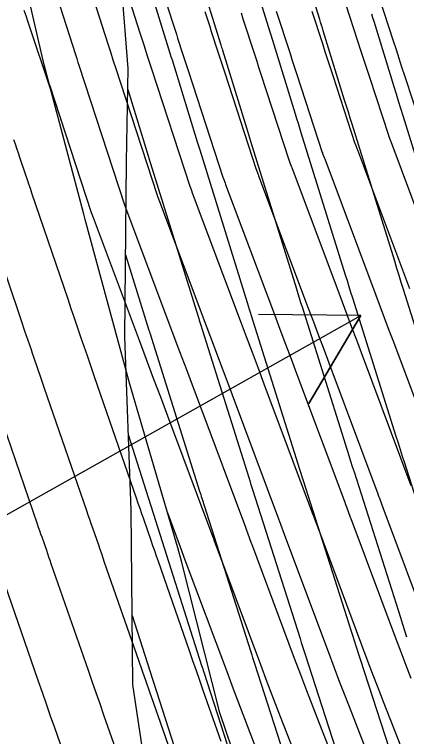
# Model space of a CAD drawing. Extents: x 954385 to 988206, y 1868364 to 1924553.
# Drawn here: x 957776.02 to 957799, y 1919566.29 to 1919608.65 of the extents above; entities that cross this region are included whole.
import ezdxf

# ---------------------------------------------------------------- set-up
doc = ezdxf.new("R2010")
doc.units = 0
for name, color, linetype in [('13', 7, 'Continuous'), ('16', 7, 'Continuous'), ('22', 7, 'Continuous'), ('24', 7, 'Continuous'), ('26', 7, 'Continuous'), ('6', 7, 'Continuous'), ('7', 7, 'Continuous')]:
    doc.layers.add(name, color=color, linetype=linetype)

msp = doc.modelspace()

# ---------------------------------------------------------------- linework, layer by layer
at = {"layer": '13'}
for points in [[(957782.422, 1919617.154), (957785.286, 1919608.194), (957785.361, 1919607.958), (957785.437, 1919607.723), (957785.513, 1919607.488), (957785.589, 1919607.252), (957785.894, 1919606.311), (957785.97, 1919606.076), (957786.047, 1919605.841), (957786.123, 1919605.605), (957786.2, 1919605.37), (957788.259, 1919599.053), (957788.265, 1919599.036), (957788.271, 1919599.019), (957788.367, 1919598.763), (957788.4, 1919598.675), (957791.259, 1919591.048), (957791.584, 1919590.182), (957791.908, 1919589.316), (957792.232, 1919588.45), (957792.556, 1919587.584), (957795.38, 1919580.035), (957795.431, 1919579.898), (957795.483, 1919579.76), (957795.706, 1919579.164), (957795.735, 1919579.086), (957798.369, 1919572.028), (957798.66, 1919571.253), (957798.953, 1919570.479), (957799.25, 1919569.706)], [(957798.686, 1919565.683), (957797.659, 1919568.316), (957797.337, 1919569.147), (957797.017, 1919569.98), (957796.701, 1919570.814), (957796.387, 1919571.649), (957793.794, 1919578.597), (957793.763, 1919578.681), (957793.55, 1919579.251), (957793.495, 1919579.399), (957793.439, 1919579.547), (957790.665, 1919586.963), (957790.319, 1919587.89), (957789.971, 1919588.817), (957789.624, 1919589.745), (957789.277, 1919590.672), (957786.465, 1919598.172), (957786.418, 1919598.297), (957786.333, 1919598.524), (957786.328, 1919598.537), (957786.324, 1919598.55), (957784.074, 1919605.451), (957784.017, 1919605.627), (957783.96, 1919605.802), (957783.902, 1919605.978), (957783.845, 1919606.154), (957783.617, 1919606.858), (957783.56, 1919607.034), (957783.503, 1919607.21), (957783.447, 1919607.386), (957783.39, 1919607.563), (957780.491, 1919616.634)], [(957776.701, 1919615.369), (957779.6, 1919606.3), (957779.618, 1919606.242), (957779.637, 1919606.185), (957779.655, 1919606.128), (957779.674, 1919606.07), (957779.748, 1919605.841), (957779.767, 1919605.784), (957779.785, 1919605.726), (957779.804, 1919605.669), (957779.823, 1919605.612), (957782.453, 1919597.543), (957782.456, 1919597.534), (957782.555, 1919597.272), (957782.594, 1919597.166), (957785.311, 1919589.919), (957785.705, 1919588.869), (957786.098, 1919587.819), (957786.491, 1919586.77), (957786.884, 1919585.72), (957789.558, 1919578.569), (957789.621, 1919578.401), (957789.684, 1919578.232), (957789.905, 1919577.641), (957789.913, 1919577.619), (957792.424, 1919570.892), (957792.783, 1919569.936), (957793.144, 1919568.983), (957793.51, 1919568.03), (957793.879, 1919567.079), (957796.06, 1919561.483)], [(957778.838, 1919615.243), (957781.495, 1919606.931), (957781.533, 1919606.814), (957781.57, 1919606.698), (957781.608, 1919606.581), (957781.645, 1919606.464), (957781.797, 1919605.998), (957781.835, 1919605.881), (957781.872, 1919605.764), (957781.91, 1919605.648), (957781.948, 1919605.531), (957784.388, 1919598.046), (957784.393, 1919598.033), (957784.408, 1919597.993), (957784.492, 1919597.769), (957784.53, 1919597.669), (957787.294, 1919590.295), (957787.664, 1919589.307), (957788.035, 1919588.318), (957788.405, 1919587.33), (957788.775, 1919586.341), (957791.499, 1919579.058), (957791.558, 1919578.9), (957791.617, 1919578.741), (957791.836, 1919578.156), (957791.854, 1919578.108), (957794.406, 1919571.271), (957794.742, 1919570.375), (957795.081, 1919569.481), (957795.423, 1919568.589), (957795.769, 1919567.697), (957797.756, 1919562.6)], [(957799.872, 1919602.071), (957798.898, 1919605.059), (957798.733, 1919605.564), (957798.569, 1919606.069), (957798.405, 1919606.574), (957798.241, 1919607.079), (957797.413, 1919609.635)], [(957795.447, 1919609.222), (957796.137, 1919607.095), (957796.309, 1919606.563), (957796.482, 1919606.031), (957796.655, 1919605.499), (957796.828, 1919604.967), (957797.936, 1919601.568), (957797.943, 1919601.549), (957797.949, 1919601.531), (957797.956, 1919601.512), (957797.962, 1919601.494), (957798.062, 1919601.229), (957798.077, 1919601.19), (957801.173, 1919592.931)], [(957787.181, 1919608.826), (957787.275, 1919608.531), (957787.37, 1919608.236), (957787.465, 1919607.941), (957787.56, 1919607.646), (957787.942, 1919606.468), (957788.038, 1919606.173), (957788.134, 1919605.879), (957788.229, 1919605.584), (957788.325, 1919605.29), (957790.195, 1919599.556), (957790.198, 1919599.545), (957790.202, 1919599.535), (957790.206, 1919599.524), (957790.209, 1919599.514), (957790.305, 1919599.26), (957790.336, 1919599.178), (957793.242, 1919591.425), (957793.544, 1919590.62), (957793.845, 1919589.815), (957794.146, 1919589.011), (957794.447, 1919588.206), (957797.32, 1919580.524), (957797.368, 1919580.397), (957797.416, 1919580.269), (957797.64, 1919579.668), (957797.675, 1919579.575), (957800.35, 1919572.407)], [(957789.303, 1919608.748), (957789.418, 1919608.394), (957789.532, 1919608.04), (957789.991, 1919606.624), (957790.106, 1919606.271), (957790.221, 1919605.917), (957790.336, 1919605.563), (957790.451, 1919605.209), (957792.13, 1919600.059), (957792.134, 1919600.046), (957792.139, 1919600.034), (957792.143, 1919600.021), (957792.148, 1919600.009), (957792.242, 1919599.757), (957792.271, 1919599.681), (957795.225, 1919591.801), (957795.503, 1919591.058), (957795.782, 1919590.314), (957796.06, 1919589.571), (957796.338, 1919588.827), (957799.261, 1919581.013)], [(957791.37, 1919608.848), (957791.504, 1919608.434), (957792.04, 1919606.781), (957792.174, 1919606.368), (957792.308, 1919605.955), (957792.442, 1919605.542), (957792.577, 1919605.129), (957794.066, 1919600.562), (957794.07, 1919600.547), (957794.075, 1919600.533), (957794.081, 1919600.518), (957794.086, 1919600.504), (957794.18, 1919600.254), (957794.206, 1919600.184), (957797.207, 1919592.178), (957797.463, 1919591.496), (957797.718, 1919590.813), (957797.974, 1919590.131), (957798.229, 1919589.449), (957801.202, 1919581.502)], [(957799.19, 1919592.554), (957796.141, 1919600.687), (957796.109, 1919600.772), (957796.024, 1919600.999), (957796.018, 1919601.015), (957796.012, 1919601.032), (957796.007, 1919601.048), (957796.001, 1919601.065), (957794.702, 1919605.048), (957794.549, 1919605.52), (957794.395, 1919605.993), (957794.241, 1919606.465), (957794.088, 1919606.938), (957793.475, 1919608.828)], [(957778.076, 1919604.528), (957780.518, 1919597.04), (957780.52, 1919597.035), (957780.631, 1919596.737), (957780.688, 1919596.585), (957783.329, 1919589.542), (957783.745, 1919588.431), (957784.161, 1919587.32), (957784.577, 1919586.209), (957784.993, 1919585.098), (957787.635, 1919578.034), (957787.684, 1919577.902), (957787.734, 1919577.769), (957787.97, 1919577.136), (957788.218, 1919576.474), (957790.443, 1919570.513), (957790.824, 1919569.497), (957791.208, 1919568.484), (957791.596, 1919567.471), (957791.988, 1919566.461), (957794.364, 1919560.366)], [(957790.098, 1919565.842), (957789.683, 1919566.913), (957789.272, 1919567.985), (957788.864, 1919569.059), (957788.461, 1919570.134), (957786.031, 1919576.643), (957785.746, 1919577.407), (957784.984, 1919579.443)]]:
    msp.add_lwpolyline(points, dxfattribs=at)
at = {"layer": '16'}
for points in [[(957784.448, 1919559.424), (957782.965, 1919569.34), (957782.859, 1919579.565), (957782.49, 1919589.73), (957782.588, 1919600.001), (957782.69, 1919605.487), (957782.319, 1919610.189), (957781.611, 1919620.279), (957782.629, 1919630.756), (957784.185, 1919641.354), (957785.589, 1919651.918), (957786.31, 1919662.329), (957786.69, 1919672.662), (957789.551, 1919683.553), (957791.079, 1919694.145), (957790.014, 1919704.155)], [(957801.282, 1919584.696), (957798.826, 1919592.507), (957798.696, 1919592.922), (957798.566, 1919593.338), (957798.436, 1919593.754), (957798.307, 1919594.17), (957795.811, 1919602.212), (957795.702, 1919602.566), (957795.592, 1919602.919), (957795.483, 1919603.273), (957795.374, 1919603.627), (957794.125, 1919607.694), (957794.073, 1919607.862), (957794.021, 1919608.029), (957793.969, 1919608.197), (957793.917, 1919608.365), (957792.716, 1919612.232)], [(957801.408, 1919574.436), (957798.897, 1919582.322), (957798.773, 1919582.715), (957798.648, 1919583.108), (957798.524, 1919583.501), (957798.4, 1919583.894), (957795.852, 1919592.001), (957795.745, 1919592.341), (957795.639, 1919592.681), (957795.533, 1919593.021), (957795.427, 1919593.362), (957792.835, 1919601.714), (957792.75, 1919601.988), (957792.665, 1919602.262), (957792.58, 1919602.537), (957792.496, 1919602.811), (957791.171, 1919607.124), (957791.132, 1919607.248), (957791.094, 1919607.372), (957791.056, 1919607.497), (957791.017, 1919607.621), (957789.765, 1919611.653)], [(957786.813, 1919611.073), (957788.117, 1919606.878), (957788.142, 1919606.797), (957788.167, 1919606.716), (957788.192, 1919606.635), (957788.217, 1919606.553), (957789.618, 1919601.995), (957789.678, 1919601.8), (957789.738, 1919601.606), (957789.798, 1919601.411), (957789.858, 1919601.217), (957792.547, 1919592.553), (957792.629, 1919592.289), (957792.711, 1919592.024), (957792.794, 1919591.76), (957792.877, 1919591.496), (957795.519, 1919583.091), (957795.62, 1919582.771), (957795.721, 1919582.451), (957795.822, 1919582.131), (957795.924, 1919581.811), (957798.525, 1919573.639), (957798.646, 1919573.262), (957798.766, 1919572.886), (957798.887, 1919572.509), (957799.008, 1919572.132)], [(957783.912, 1919610.332), (957785.216, 1919606.134), (957785.228, 1919606.096), (957785.24, 1919606.059), (957785.251, 1919606.021), (957785.263, 1919605.983), (957786.739, 1919601.178), (957786.775, 1919601.064), (957786.81, 1919600.949), (957786.846, 1919600.834), (957786.881, 1919600.719), (957789.666, 1919591.745), (957789.725, 1919591.556), (957789.784, 1919591.367), (957789.843, 1919591.179), (957789.902, 1919590.99), (957792.637, 1919582.288), (957792.715, 1919582.041), (957792.793, 1919581.794), (957792.872, 1919581.547), (957792.95, 1919581.3), (957795.643, 1919572.843), (957795.741, 1919572.536), (957795.839, 1919572.229), (957795.937, 1919571.922), (957796.036, 1919571.615), (957798.7, 1919563.352)], [(957796.948, 1919608.686), (957797.013, 1919608.475), (957797.078, 1919608.264), (957798.256, 1919604.431), (957798.388, 1919604.004), (957798.52, 1919603.576), (957798.652, 1919603.149), (957798.784, 1919602.721), (957801.187, 1919594.978)], [(957782.667, 1919604.249), (957783.861, 1919600.362), (957783.883, 1919600.292), (957783.905, 1919600.221), (957786.786, 1919590.936), (957786.821, 1919590.823), (957786.857, 1919590.71), (957786.892, 1919590.597), (957786.927, 1919590.484), (957789.756, 1919581.486), (957789.811, 1919581.311), (957789.866, 1919581.137), (957789.921, 1919580.963), (957789.977, 1919580.788), (957792.76, 1919572.046), (957792.836, 1919571.809), (957792.912, 1919571.572), (957792.988, 1919571.335), (957793.064, 1919571.097), (957795.817, 1919562.558)], [(957782.536, 1919594.544), (957783.906, 1919590.128), (957783.918, 1919590.091), (957783.929, 1919590.053), (957783.941, 1919590.016), (957783.953, 1919589.979), (957786.875, 1919580.683), (957786.907, 1919580.582), (957786.939, 1919580.48), (957786.971, 1919580.379), (957787.003, 1919580.277), (957789.877, 1919571.25), (957789.931, 1919571.082), (957789.984, 1919570.915), (957790.038, 1919570.747), (957790.092, 1919570.58), (957792.934, 1919561.763)], [(957782.698, 1919584.001), (957783.993, 1919579.88), (957784.011, 1919579.823), (957784.03, 1919579.766), (957786.995, 1919570.453), (957787.026, 1919570.355), (957787.057, 1919570.258), (957787.088, 1919570.16), (957787.12, 1919570.063), (957790.052, 1919560.968)], [(957782.923, 1919573.391), (957784.112, 1919569.657), (957784.13, 1919569.601), (957784.147, 1919569.545), (957787.169, 1919560.174)]]:
    msp.add_lwpolyline(points, dxfattribs=at)
at = {"layer": '22'}
msp.add_lwpolyline([(957791.285, 1919558.176), (957788.062, 1919567.672), (957785.812, 1919576.586), (957785.593, 1919577.363), (957782.785, 1919586.966), (957780.171, 1919596.619), (957780.087, 1919596.928), (957777.769, 1919605.69), (957775.517, 1919615.438), (957775.394, 1919615.972), (957773.33, 1919625.204), (957771.506, 1919635.066), (957771.364, 1919635.83), (957769.873, 1919641.876), (957767.628, 1919650.836), (957767.438, 1919651.587), (957764.993, 1919661.295), (957763.81, 1919668.958), (957763.608, 1919670.154), (957761.787, 1919680.068), (957760.394, 1919687.671), (957759.961, 1919689.98), (957759.292, 1919700.261)], dxfattribs=at)
at = {"layer": '24'}
msp.add_lwpolyline([(957791.285, 1919558.176), (957788.062, 1919567.672), (957785.812, 1919576.586), (957785.593, 1919577.363), (957782.785, 1919586.966), (957780.171, 1919596.619), (957780.087, 1919596.928), (957777.769, 1919605.69), (957775.517, 1919615.438), (957775.394, 1919615.972), (957773.33, 1919625.204), (957771.506, 1919635.066), (957771.364, 1919635.83), (957769.873, 1919641.876), (957767.628, 1919650.836), (957767.438, 1919651.587), (957764.993, 1919661.295), (957763.81, 1919668.958), (957763.608, 1919670.154), (957761.787, 1919680.068), (957760.394, 1919687.671), (957759.961, 1919689.98), (957759.292, 1919700.261)], dxfattribs=at)
at = {"layer": '26'}
msp.add_lwpolyline([(957757.131, 1919568.928), (957796.325, 1919590.989), (957793.269, 1919585.826), (957796.325, 1919590.989), (957790.325, 1919591.055)], dxfattribs=at)
at = {"layer": '6'}
msp.add_lwpolyline([(957775.978, 1919601.322), (957776.066, 1919601.061), (957776.154, 1919600.8), (957776.241, 1919600.539), (957776.329, 1919600.279), (957776.679, 1919599.236), (957776.767, 1919598.975), (957776.855, 1919598.715), (957776.943, 1919598.454), (957777.032, 1919598.194), (957779.15, 1919591.963), (957779.338, 1919591.409), (957779.527, 1919590.855), (957779.903, 1919589.746), (957779.998, 1919589.469), (957780.092, 1919589.192), (957780.187, 1919588.916), (957780.282, 1919588.639), (957780.682, 1919587.476), (957780.878, 1919586.904), (957781.075, 1919586.332), (957783.149, 1919580.299), (957783.256, 1919579.988), (957783.363, 1919579.678), (957783.47, 1919579.367), (957783.578, 1919579.057), (957784.009, 1919577.816), (957784.117, 1919577.505), (957784.225, 1919577.195), (957784.333, 1919576.885), (957784.441, 1919576.574), (957786.262, 1919571.33), (957786.464, 1919570.75), (957786.666, 1919570.17), (957786.869, 1919569.591), (957787.072, 1919569.011), (957788.121, 1919566.016)], dxfattribs=at)
at = {"layer": '7'}
for points in [[(957776.579, 1919608.902), (957776.683, 1919608.592), (957776.787, 1919608.282), (957778.18, 1919604.137)], [(957785.328, 1919564.975), (957784.171, 1919568.277), (957783.955, 1919568.895), (957783.739, 1919569.514), (957783.524, 1919570.132), (957783.308, 1919570.75), (957781.311, 1919576.499), (957781.224, 1919576.751), (957781.136, 1919577.003), (957781.049, 1919577.256), (957780.961, 1919577.508), (957780.611, 1919578.516), (957780.523, 1919578.768), (957780.436, 1919579.021), (957780.349, 1919579.273), (957780.262, 1919579.525), (957777.947, 1919586.26), (957777.79, 1919586.715), (957777.634, 1919587.17), (957777.316, 1919588.095), (957777.24, 1919588.315), (957777.165, 1919588.536), (957777.09, 1919588.756), (957777.015, 1919588.976), (957776.64, 1919590.079), (957776.415, 1919590.74), (957774.066, 1919597.65)], [(957782.535, 1919563.935), (957781.271, 1919567.544), (957781.041, 1919568.2), (957780.812, 1919568.857), (957780.583, 1919569.514), (957780.355, 1919570.17), (957778.182, 1919576.424), (957778.115, 1919576.618), (957778.047, 1919576.812), (957777.98, 1919577.006), (957777.913, 1919577.2), (957777.643, 1919577.976), (957777.576, 1919578.17), (957777.508, 1919578.364), (957777.441, 1919578.558), (957777.375, 1919578.752), (957774.819, 1919586.188)], [(957775.053, 1919576.349), (957777.401, 1919569.59), (957777.642, 1919568.895), (957777.885, 1919568.2), (957778.127, 1919567.505), (957778.37, 1919566.81), (957779.742, 1919562.894)]]:
    msp.add_lwpolyline(points, dxfattribs=at)

doc.saveas('drawing.dxf')
